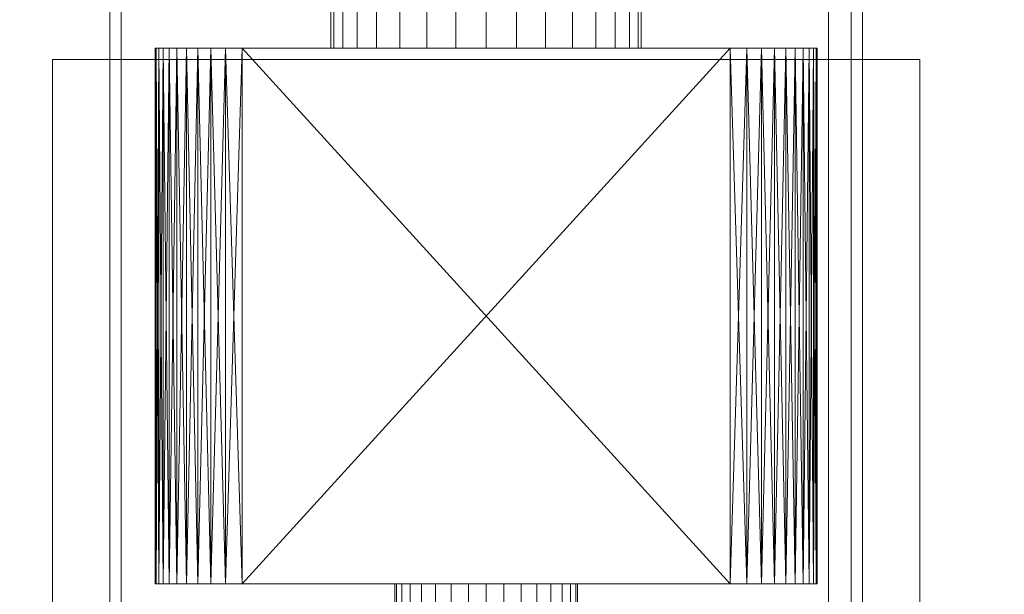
# Model space of a CAD drawing. Header units: millimetres. Extents: x -2233 to 61924, y -68080 to 6847.
# Tile 963 of 1056: x 59807 to 60238, y -16525 to -16272. Entities that reach past the tile are written whole.
import ezdxf

# ---------------------------------------------------------------- set-up
doc = ezdxf.new("R2010")
doc.units = ezdxf.units.MM
doc.layers.add('COTAS_P', color=1, linetype='Continuous', lineweight=0)
doc.layers.add('superior_secador', color=7, linetype='Continuous', lineweight=0)
doc.dimstyles.new('R19_100', dxfattribs={"dimtxt": 250, "dimasz": 150, "dimexe": 150, "dimexo": 80, "dimgap": 100, "dimtad": 1, "dimtih": 1, "dimtoh": 1, "dimdsep": 46, "dimcen": 0.09, "dimadec": 0, "dimazin": 0, "dimtfac": 1, "dimtdec": 4, "dimtofl": 0, "dimtmove": 0, "dimatfit": 3, "dimfxl": 1, "dimtolj": 1, "dimtzin": 0, "dimarcsym": 0})

# ---------------------------------------------------------------- blocks, each defined once
blk = doc.blocks.new('DIM_R28_35')
at = {"layer": 'COTAS_P'}
for p, q in [((60161.13, -15400), (60116.13, -15550)), ((61061.13, -15400), (60161.13, -15400)), ((60161.13, -19750), (60161.13, -15400)), ((60161.13, -15400), (60206.13, -15550)), ((60161.13, -19750), (60116.13, -19600)), ((60161.13, -19750), (60206.13, -19600)), ((61061.13, -19750), (60161.13, -19750))]:
    blk.add_line(p, q, dxfattribs=at)
blk.add_text('4350 P', height=250, rotation=90, dxfattribs=at).set_placement((60061.13, -17575))

msp = doc.modelspace()

# ---------------------------------------------------------------- linework, layer by layer
at = {"layer": 'superior_secador'}
for p, q in [((59846.134, -16675), (59846.134, -15875)), ((59851.134, -15875), (59851.134, -16675)), ((60171.134, -16675), (60171.134, -15875)), ((60176.134, -15875), (60176.134, -16675)), ((59943.134, -16260), (59943.134, -16285)), ((59944.44, -16260), (59944.44, -16285)), ((59948.31, -16260), (59948.31, -16285)), ((59954.594, -16260), (59954.594, -16285)), ((59963.051, -16260), (59963.051, -16285)), ((59973.355, -16260), (59973.355, -16285)), ((59985.111, -16260), (59985.111, -16285)), ((59997.868, -16260), (59997.868, -16285)), ((60011.134, -16260), (60011.134, -16285)), ((60024.4, -16260), (60024.4, -16285)), ((60037.156, -16260), (60037.156, -16285)), ((60048.913, -16260), (60048.913, -16285)), ((60059.217, -16260), (60059.217, -16285)), ((60067.674, -16260), (60067.674, -16285)), ((60073.958, -16260), (60073.958, -16285)), ((60077.827, -16260), (60077.827, -16285)), ((60079.134, -16285), (60079.134, -16260)), ((59866.515, -16285), (59866.134, -16285)), ((59866.134, -16285), (59867.653, -16285)), ((59869.554, -16285), (59866.134, -16285)), ((59866.134, -16285), (59872.214, -16285)), ((59866.515, -16285), (59866.134, -16520)), ((59866.134, -16285), (59866.134, -16520)), ((59866.134, -16285), (59866.515, -16520)), ((59869.554, -16285), (59866.515, -16285)), ((59866.515, -16285), (59867.653, -16285)), ((59867.653, -16285), (59866.515, -16520)), ((59866.515, -16285), (59866.515, -16520)), ((59866.515, -16285), (59867.653, -16520)), ((59867.653, -16285), (59869.554, -16285)), ((59867.653, -16285), (59872.214, -16285)), ((59869.554, -16285), (59867.653, -16520)), ((59867.653, -16285), (59867.653, -16520)), ((59867.653, -16285), (59869.554, -16520)), ((59875.634, -16285), (59869.554, -16285)), ((59869.554, -16285), (59872.214, -16285)), ((59884.753, -16285), (59869.554, -16285)), ((60118.134, -16285), (59869.554, -16285)), ((59872.214, -16285), (59869.554, -16520)), ((59869.554, -16285), (59869.554, -16520)), ((59869.554, -16285), (59872.214, -16520)), ((59872.214, -16285), (59875.634, -16285)), ((59872.214, -16285), (59879.814, -16285)), ((59872.214, -16285), (59890.454, -16285)), ((59872.214, -16285), (60146.634, -16285)), ((60118.134, -16285), (59872.214, -16285)), ((59875.634, -16285), (59872.214, -16520)), ((59872.214, -16285), (59872.214, -16520)), ((59872.214, -16285), (59875.634, -16520)), ((59884.753, -16285), (59875.634, -16285)), ((59875.634, -16285), (59879.814, -16285)), ((59879.814, -16285), (59875.634, -16520)), ((59875.634, -16285), (59875.634, -16520)), ((59875.634, -16285), (59879.814, -16520)), ((59879.814, -16285), (59884.753, -16285)), ((59879.814, -16285), (59890.454, -16285)), ((59884.753, -16285), (59879.814, -16520)), ((59879.814, -16285), (59879.814, -16520)), ((59879.814, -16285), (59884.753, -16520)), ((59896.913, -16285), (59884.753, -16285)), ((59884.753, -16285), (59890.454, -16285)), ((60118.134, -16285), (59884.753, -16285)), ((59890.454, -16285), (59884.753, -16520)), ((59884.753, -16285), (59884.753, -16520)), ((59884.753, -16285), (59890.454, -16520)), ((59890.454, -16285), (59904.134, -16285)), ((59896.913, -16285), (59890.454, -16285)), ((59890.454, -16285), (60125.355, -16285)), ((59890.454, -16285), (60146.634, -16285)), ((59896.913, -16285), (59890.454, -16520)), ((59890.454, -16285), (59890.454, -16520)), ((59890.454, -16285), (59896.913, -16520)), ((59904.134, -16285), (59896.913, -16285)), ((60118.134, -16285), (59896.913, -16285)), ((59904.134, -16285), (59896.913, -16520)), ((59896.913, -16285), (59896.913, -16520)), ((59896.913, -16285), (59904.134, -16520)), ((59904.134, -16285), (60125.355, -16285)), ((60118.134, -16285), (59904.134, -16285)), ((59904.134, -16520), (59904.134, -16285)), ((59904.134, -16285), (60118.134, -16520)), ((60118.134, -16285), (59904.134, -16520)), ((59944.44, -16285), (59943.134, -16285)), ((59948.31, -16285), (59944.44, -16285)), ((59954.594, -16285), (59948.31, -16285)), ((59963.051, -16285), (59954.594, -16285)), ((59973.355, -16285), (59963.051, -16285)), ((59985.111, -16285), (59973.355, -16285)), ((59997.868, -16285), (59985.111, -16285)), ((60011.134, -16285), (59997.868, -16285)), ((60024.4, -16285), (60011.134, -16285)), ((60037.156, -16285), (60024.4, -16285)), ((60048.913, -16285), (60037.156, -16285)), ((60059.217, -16285), (60048.913, -16285)), ((60067.674, -16285), (60059.217, -16285)), ((60073.958, -16285), (60067.674, -16285)), ((60077.827, -16285), (60073.958, -16285)), ((60079.134, -16285), (60077.827, -16285)), ((60125.355, -16285), (60118.134, -16285)), ((60131.814, -16285), (60118.134, -16285)), ((60142.454, -16285), (60118.134, -16285)), ((60154.614, -16285), (60118.134, -16285)), ((60146.634, -16285), (60118.134, -16285)), ((60118.134, -16285), (60118.134, -16520)), ((60118.134, -16285), (60125.355, -16520)), ((60125.355, -16285), (60118.134, -16520)), ((60125.355, -16285), (60137.515, -16285)), ((60131.814, -16285), (60125.355, -16285)), ((60125.355, -16285), (60146.634, -16285)), ((60125.355, -16285), (60125.355, -16520)), ((60125.355, -16285), (60131.814, -16520)), ((60131.814, -16285), (60125.355, -16520)), ((60137.515, -16285), (60131.814, -16285)), ((60142.454, -16285), (60131.814, -16285)), ((60131.814, -16285), (60131.814, -16520)), ((60131.814, -16285), (60137.515, -16520)), ((60137.515, -16285), (60131.814, -16520)), ((60137.515, -16285), (60146.634, -16285)), ((60142.454, -16285), (60137.515, -16285)), ((60137.515, -16285), (60137.515, -16520)), ((60137.515, -16285), (60142.454, -16520)), ((60142.454, -16285), (60137.515, -16520)), ((60146.634, -16285), (60142.454, -16285)), ((60150.054, -16285), (60142.454, -16285)), ((60154.614, -16285), (60142.454, -16285)), ((60142.454, -16285), (60142.454, -16520)), ((60142.454, -16285), (60146.634, -16520)), ((60146.634, -16285), (60142.454, -16520)), ((60146.634, -16285), (60152.714, -16285)), ((60150.054, -16285), (60146.634, -16285)), ((60146.634, -16285), (60155.753, -16285)), ((60146.634, -16285), (60154.614, -16285)), ((60146.634, -16285), (60146.634, -16520)), ((60146.634, -16285), (60150.054, -16520)), ((60150.054, -16285), (60146.634, -16520)), ((60152.714, -16285), (60150.054, -16285)), ((60154.614, -16285), (60150.054, -16285)), ((60150.054, -16285), (60150.054, -16520)), ((60150.054, -16285), (60152.714, -16520)), ((60152.714, -16285), (60150.054, -16520)), ((60152.714, -16285), (60155.753, -16285)), ((60154.614, -16285), (60152.714, -16285)), ((60152.714, -16285), (60152.714, -16520)), ((60152.714, -16285), (60154.614, -16520)), ((60154.614, -16285), (60152.714, -16520)), ((60155.753, -16285), (60154.614, -16285)), ((60156.134, -16285), (60154.614, -16285)), ((60154.614, -16285), (60154.614, -16520)), ((60154.614, -16285), (60155.753, -16520)), ((60155.753, -16285), (60154.614, -16520)), ((60155.753, -16285), (60156.134, -16285)), ((60155.753, -16285), (60155.753, -16520)), ((60155.753, -16285), (60156.134, -16520)), ((60156.134, -16285), (60155.753, -16520)), ((60156.134, -16285), (60156.134, -16520)), ((59821.134, -16560), (59821.134, -16290)), ((59821.134, -16290), (60201.134, -16290)), ((60201.134, -16290), (60201.134, -16560)), ((59866.134, -16520), (59866.515, -16520)), ((59867.653, -16520), (59866.134, -16520)), ((59866.134, -16520), (59869.554, -16520)), ((59872.214, -16520), (59866.134, -16520)), ((59866.515, -16520), (59869.554, -16520)), ((59867.653, -16520), (59866.515, -16520)), ((59869.554, -16520), (59867.653, -16520)), ((59872.214, -16520), (59867.653, -16520)), ((59869.554, -16520), (59875.634, -16520)), ((59872.214, -16520), (59869.554, -16520)), ((59869.554, -16520), (59884.753, -16520)), ((59869.554, -16520), (60118.134, -16520)), ((59875.634, -16520), (59872.214, -16520)), ((59879.814, -16520), (59872.214, -16520)), ((59890.454, -16520), (59872.214, -16520)), ((60146.634, -16520), (59872.214, -16520)), ((59872.214, -16520), (60118.134, -16520)), ((59875.634, -16520), (59884.753, -16520)), ((59879.814, -16520), (59875.634, -16520)), ((59884.753, -16520), (59879.814, -16520)), ((59890.454, -16520), (59879.814, -16520)), ((59884.753, -16520), (59896.913, -16520)), ((59890.454, -16520), (59884.753, -16520)), ((59884.753, -16520), (60118.134, -16520)), ((59904.134, -16520), (59890.454, -16520)), ((59890.454, -16520), (59896.913, -16520)), ((60125.355, -16520), (59890.454, -16520)), ((60146.634, -16520), (59890.454, -16520)), ((59896.913, -16520), (59904.134, -16520)), ((59896.913, -16520), (60118.134, -16520)), ((60125.355, -16520), (59904.134, -16520)), ((59904.134, -16520), (60118.134, -16520)), ((59971.902, -16520), (59971.134, -16520)), ((59971.134, -16520), (59971.134, -16675)), ((59974.179, -16520), (59971.902, -16520)), ((59971.902, -16520), (59971.902, -16675)), ((59977.875, -16520), (59974.179, -16520)), ((59974.179, -16520), (59974.179, -16675)), ((59982.85, -16520), (59977.875, -16520)), ((59977.875, -16520), (59977.875, -16675)), ((59988.911, -16520), (59982.85, -16520)), ((59982.85, -16520), (59982.85, -16675)), ((59995.827, -16520), (59988.911, -16520)), ((59988.911, -16520), (59988.911, -16675)), ((60003.33, -16520), (59995.827, -16520)), ((59995.827, -16520), (59995.827, -16675)), ((60011.134, -16520), (60003.33, -16520)), ((60003.33, -16520), (60003.33, -16675)), ((60018.937, -16520), (60011.134, -16520)), ((60011.134, -16520), (60011.134, -16675)), ((60026.441, -16520), (60018.937, -16520)), ((60018.937, -16520), (60018.937, -16675)), ((60033.357, -16520), (60026.441, -16520)), ((60026.441, -16520), (60026.441, -16675)), ((60039.418, -16520), (60033.357, -16520)), ((60033.357, -16520), (60033.357, -16675)), ((60044.393, -16520), (60039.418, -16520)), ((60039.418, -16520), (60039.418, -16675)), ((60048.089, -16520), (60044.393, -16520)), ((60044.393, -16520), (60044.393, -16675)), ((60050.365, -16520), (60048.089, -16520)), ((60048.089, -16520), (60048.089, -16675)), ((60050.365, -16520), (60051.134, -16520)), ((60050.365, -16520), (60050.365, -16675)), ((60051.134, -16675), (60051.134, -16520)), ((60118.134, -16520), (60125.355, -16520)), ((60118.134, -16520), (60131.814, -16520)), ((60118.134, -16520), (60142.454, -16520)), ((60118.134, -16520), (60154.614, -16520)), ((60118.134, -16520), (60146.634, -16520)), ((60137.515, -16520), (60125.355, -16520)), ((60125.355, -16520), (60131.814, -16520)), ((60146.634, -16520), (60125.355, -16520)), ((60131.814, -16520), (60137.515, -16520)), ((60131.814, -16520), (60142.454, -16520)), ((60146.634, -16520), (60137.515, -16520)), ((60137.515, -16520), (60142.454, -16520)), ((60142.454, -16520), (60146.634, -16520)), ((60142.454, -16520), (60150.054, -16520)), ((60142.454, -16520), (60154.614, -16520)), ((60152.714, -16520), (60146.634, -16520)), ((60146.634, -16520), (60150.054, -16520)), ((60155.753, -16520), (60146.634, -16520)), ((60154.614, -16520), (60146.634, -16520)), ((60150.054, -16520), (60152.714, -16520)), ((60150.054, -16520), (60154.614, -16520)), ((60155.753, -16520), (60152.714, -16520)), ((60152.714, -16520), (60154.614, -16520)), ((60154.614, -16520), (60155.753, -16520)), ((60154.614, -16520), (60156.134, -16520)), ((60156.134, -16520), (60155.753, -16520))]:
    msp.add_line(p, q, dxfattribs=at)

# ---------------------------------------------------------------- dimensions: what is measured, and where the dimension line sits
at = {"layer": 'COTAS_P'}
dim = msp.add_aligned_dim(p1=(61061.134, -19750), p2=(61061.134, -15400), distance=900, text='<> P', dimstyle='R19_100', dxfattribs=at)
dim.commit()
dim.dimension.update_dxf_attribs({"geometry": 'DIM_R28_35', "text_midpoint": (60161.134, -17575)})

doc.saveas('drawing.dxf')
